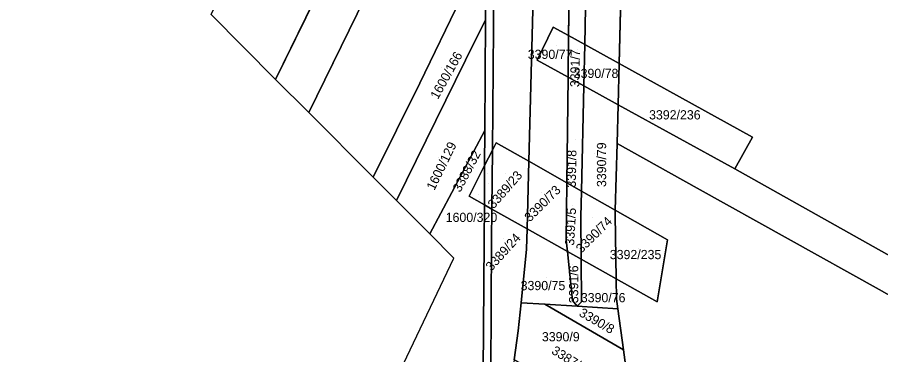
# Model space of a CAD drawing. Extents: x -262715 to -259381, y -1237238 to -1231182.
# Drawn here: x -261717.5 to -261530.6, y -1236715.8 to -1236642.6 of the extents above; entities that cross this region are included whole.
import ezdxf

# ---------------------------------------------------------------- set-up
doc = ezdxf.new("R2010")
doc.units = 0
for name, color, linetype in [('body_kn', 7, 'Continuous'), ('kladpar_druhypozemkov', 7, 'Continuous'), ('kladpar_hranice', 7, 'Continuous'), ('kladpar_parcelnecisla', 7, 'Continuous'), ('kladpar_plochy', 7, 'Continuous'), ('kladpar_sipky', 7, 'Continuous')]:
    doc.layers.add(name, color=color, linetype=linetype)

msp = doc.modelspace()

# ---------------------------------------------------------------- linework, layer by layer
at = {"layer": 'body_kn'}
for p, q in [((-261616.11, -1236643.18), (-261616.11, -1236643.18)), ((-261616.11, -1236643.18), (-261616.11, -1236643.18)), ((-261601.47, -1236644.72), (-261601.47, -1236644.72)), ((-261601.47, -1236644.72), (-261601.47, -1236644.72)), ((-261598.13, -1236646.57), (-261598.13, -1236646.57)), ((-261598.13, -1236646.57), (-261598.13, -1236646.57)), ((-261594.66, -1236648.49), (-261594.66, -1236648.49)), ((-261594.66, -1236648.49), (-261594.66, -1236648.49)), ((-261620.42, -1236651.92), (-261620.42, -1236651.92)), ((-261604.93, -1236651.92), (-261604.93, -1236651.92)), ((-261587.21, -1236652.61), (-261587.21, -1236652.61)), ((-261598.24, -1236655.61), (-261598.24, -1236655.61)), ((-261598.24, -1236655.61), (-261598.24, -1236655.61)), ((-261661.55, -1236656.06), (-261661.55, -1236656.06)), ((-261630.37, -1236656.9), (-261630.37, -1236656.9)), ((-261594.85, -1236657.47), (-261594.85, -1236657.47)), ((-261587.44, -1236661.56), (-261587.44, -1236661.56)), ((-261587.44, -1236661.56), (-261587.44, -1236661.56)), ((-261654.39, -1236663.25), (-261654.39, -1236663.25)), ((-261616.27, -1236667.16), (-261616.27, -1236667.16)), ((-261616.27, -1236667.16), (-261616.27, -1236667.16)), ((-261558.33, -1236668.58), (-261558.33, -1236668.58)), ((-261613.82, -1236669.82), (-261613.82, -1236669.82)), ((-261587.66, -1236669.96), (-261587.66, -1236669.96)), ((-261614.64, -1236671.44), (-261614.64, -1236671.44)), ((-261614.64, -1236671.44), (-261614.64, -1236671.44)), ((-261606.74, -1236673.83), (-261606.74, -1236673.83)), ((-261606.74, -1236673.83), (-261606.74, -1236673.83)), ((-261616.32, -1236674.75), (-261616.32, -1236674.75)), ((-261616.32, -1236674.75), (-261616.32, -1236674.75)), ((-261562.16, -1236675.49), (-261562.16, -1236675.49)), ((-261562.16, -1236675.49), (-261562.16, -1236675.49)), ((-261640.42, -1236677.29), (-261640.42, -1236677.29)), ((-261640.42, -1236677.29), (-261640.42, -1236677.29)), ((-261598.52, -1236678.48), (-261598.52, -1236678.48)), ((-261598.52, -1236678.48), (-261598.52, -1236678.48)), ((-261595.35, -1236680.28), (-261595.35, -1236680.28)), ((-261595.35, -1236680.28), (-261595.35, -1236680.28)), ((-261570.28, -1236679.67), (-261570.28, -1236679.67)), ((-261619.69, -1236681.41), (-261619.69, -1236681.41)), ((-261619.69, -1236681.41), (-261619.69, -1236681.41)), ((-261635.4, -1236682.34), (-261635.4, -1236682.34)), ((-261635.4, -1236682.34), (-261635.4, -1236682.34)), ((-261616.37, -1236683.27), (-261616.37, -1236683.27)), ((-261614.76, -1236684.18), (-261614.76, -1236684.18)), ((-261614.76, -1236684.18), (-261614.76, -1236684.18)), ((-261595.47, -1236685.87), (-261595.47, -1236685.87)), ((-261588.06, -1236685.49), (-261588.06, -1236685.49)), ((-261588.03, -1236684.42), (-261588.03, -1236684.42)), ((-261588.03, -1236684.42), (-261588.03, -1236684.42)), ((-261628.21, -1236689.57), (-261628.21, -1236689.57)), ((-261607.13, -1236688.46), (-261607.13, -1236688.46)), ((-261616.42, -1236691.04), (-261616.42, -1236691.04)), ((-261614.82, -1236690.96), (-261614.82, -1236690.96)), ((-261598.67, -1236690.89), (-261598.67, -1236690.89)), ((-261576.72, -1236690.83), (-261576.72, -1236690.83)), ((-261607.25, -1236692.87), (-261607.25, -1236692.87)), ((-261598.41, -1236693.35), (-261598.41, -1236693.35)), ((-261598.41, -1236693.35), (-261598.41, -1236693.35)), ((-261622.98, -1236694.82), (-261622.98, -1236694.82)), ((-261595.4, -1236695.04), (-261595.4, -1236695.04)), ((-261587.85, -1236699.27), (-261587.85, -1236699.27)), ((-261587.85, -1236699.27), (-261587.85, -1236699.27)), ((-261530.91, -1236701.65), (-261530.91, -1236701.65)), ((-261608.42, -1236704.48), (-261608.42, -1236704.48)), ((-261608.42, -1236704.48), (-261608.42, -1236704.48)), ((-261597.27, -1236704), (-261597.27, -1236704)), ((-261595.33, -1236704.28), (-261595.33, -1236704.28)), ((-261587.78, -1236703.62), (-261587.78, -1236703.62)), ((-261578.96, -1236704.26), (-261578.96, -1236704.26)), ((-261603.29, -1236704.8), (-261603.29, -1236704.8)), ((-261603.29, -1236704.8), (-261603.29, -1236704.8)), ((-261596.31, -1236705.23), (-261596.31, -1236705.23)), ((-261596.31, -1236705.23), (-261596.31, -1236705.23)), ((-261587.48, -1236705.78), (-261587.48, -1236705.78)), ((-261587.48, -1236705.78), (-261587.48, -1236705.78)), ((-261609.04, -1236710.59), (-261609.04, -1236710.59)), ((-261586.26, -1236714.69), (-261586.26, -1236714.69)), ((-261586.26, -1236714.69), (-261586.26, -1236714.69))]:
    msp.add_line(p, q, dxfattribs=at)
at = {"layer": 'kladpar_druhypozemkov'}
for p, q in [((-261600.84, -1236648.64), (-261600.84, -1236648.64)), ((-261596.25, -1236649.52), (-261596.25, -1236649.52)), ((-261625.74, -1236653.57), (-261625.74, -1236653.57)), ((-261590.93, -1236653.82), (-261590.93, -1236653.82)), ((-261575.16, -1236662.63), (-261575.16, -1236662.63)), ((-261596.57, -1236669.18), (-261596.57, -1236669.18)), ((-261592.64, -1236672.24), (-261592.64, -1236672.24)), ((-261626.33, -1236673.09), (-261626.33, -1236673.09)), ((-261611.78, -1236676.53), (-261611.78, -1236676.53)), ((-261615.47, -1236678.69), (-261615.47, -1236678.69)), ((-261617.73, -1236681.01), (-261617.73, -1236681.01)), ((-261604.02, -1236680.69), (-261604.02, -1236680.69)), ((-261597.2, -1236683.45), (-261597.2, -1236683.45)), ((-261592.96, -1236686.1), (-261592.96, -1236686.1)), ((-261612.23, -1236690.48), (-261612.23, -1236690.48)), ((-261582.96, -1236692.79), (-261582.96, -1236692.79)), ((-261597.33, -1236696.13), (-261597.33, -1236696.13)), ((-261602.89, -1236699.09), (-261602.89, -1236699.09)), ((-261590.73, -1236702.29), (-261590.73, -1236702.29)), ((-261589.77, -1236708.67), (-261589.77, -1236708.67)), ((-261599.68, -1236711.28), (-261599.68, -1236711.28))]:
    msp.add_line(p, q, dxfattribs=at)
at = {"layer": 'kladpar_hranice'}
for p, q in [((-261617.18, -1236565.22), (-261661.55, -1236656.06)), ((-261661.55, -1236656.06), (-261617.18, -1236565.22)), ((-261615.92, -1236584.55), (-261654.39, -1236663.25)), ((-261654.39, -1236663.25), (-261615.92, -1236584.55)), ((-261661.55, -1236656.06), (-261675.54, -1236642.01)), ((-261616.11, -1236643.18), (-261616.27, -1236667.16)), ((-261601.47, -1236644.72), (-261598.13, -1236646.57)), ((-261598.24, -1236655.61), (-261598.13, -1236646.57)), ((-261598.13, -1236646.57), (-261598.24, -1236655.61)), ((-261598.13, -1236646.57), (-261594.66, -1236648.49)), ((-261594.66, -1236648.49), (-261598.13, -1236646.57)), ((-261594.85, -1236657.47), (-261594.66, -1236648.49)), ((-261594.66, -1236648.49), (-261594.85, -1236657.47)), ((-261594.66, -1236648.49), (-261587.21, -1236652.61)), ((-261587.21, -1236652.61), (-261594.66, -1236648.49)), ((-261587.21, -1236652.61), (-261587.44, -1236661.56)), ((-261598.52, -1236678.48), (-261598.24, -1236655.61)), ((-261598.24, -1236655.61), (-261598.52, -1236678.48)), ((-261598.24, -1236655.61), (-261594.85, -1236657.47)), ((-261594.85, -1236657.47), (-261598.24, -1236655.61)), ((-261654.39, -1236663.25), (-261661.55, -1236656.06)), ((-261595.35, -1236680.28), (-261594.85, -1236657.47)), ((-261594.85, -1236657.47), (-261595.35, -1236680.28)), ((-261594.85, -1236657.47), (-261587.44, -1236661.56)), ((-261587.44, -1236661.56), (-261594.85, -1236657.47)), ((-261640.42, -1236677.29), (-261654.39, -1236663.25)), ((-261616.27, -1236667.16), (-261628.21, -1236689.57)), ((-261628.21, -1236689.57), (-261616.27, -1236667.16)), ((-261616.27, -1236667.16), (-261616.32, -1236674.75)), ((-261616.32, -1236674.75), (-261614.64, -1236671.44)), ((-261614.64, -1236671.44), (-261616.32, -1236674.75)), ((-261614.76, -1236684.18), (-261614.64, -1236671.44)), ((-261614.64, -1236671.44), (-261614.76, -1236684.18)), ((-261607.13, -1236688.46), (-261606.74, -1236673.83)), ((-261606.74, -1236673.83), (-261607.13, -1236688.46)), ((-261606.74, -1236673.83), (-261598.52, -1236678.48)), ((-261598.52, -1236678.48), (-261606.74, -1236673.83)), ((-261619.69, -1236681.41), (-261616.32, -1236674.75)), ((-261616.37, -1236683.27), (-261616.32, -1236674.75)), ((-261616.32, -1236674.75), (-261616.37, -1236683.27)), ((-261635.4, -1236682.34), (-261640.42, -1236677.29)), ((-261598.52, -1236678.48), (-261595.35, -1236680.28)), ((-261595.35, -1236680.28), (-261598.52, -1236678.48)), ((-261595.35, -1236680.28), (-261588.03, -1236684.42)), ((-261588.03, -1236684.42), (-261595.35, -1236680.28)), ((-261616.37, -1236683.27), (-261619.69, -1236681.41)), ((-261628.21, -1236689.57), (-261635.4, -1236682.34)), ((-261616.37, -1236683.27), (-261614.76, -1236684.18)), ((-261614.76, -1236684.18), (-261616.37, -1236683.27)), ((-261614.76, -1236684.18), (-261607.13, -1236688.46)), ((-261607.13, -1236688.46), (-261614.76, -1236684.18)), ((-261607.13, -1236688.46), (-261598.41, -1236693.35)), ((-261598.41, -1236693.35), (-261607.13, -1236688.46)), ((-261598.41, -1236693.35), (-261595.4, -1236695.04)), ((-261595.4, -1236695.04), (-261598.41, -1236693.35)), ((-261595.4, -1236695.04), (-261587.85, -1236699.27)), ((-261587.85, -1236699.27), (-261595.4, -1236695.04)), ((-261586.26, -1236714.69), (-261603.29, -1236704.8)), ((-261587.48, -1236705.78), (-261596.31, -1236705.23)), ((-261587.48, -1236705.78), (-261586.26, -1236714.69))]:
    msp.add_line(p, q, dxfattribs=at)
for points in [[(-261606.74, -1236673.83), (-261605.49, -1236627.33), (-261605.6, -1236587.37), (-261606.65, -1236569.54), (-261610.51, -1236538.63), (-261616.75, -1236507.36), (-261627.58, -1236470.32), (-261634.06, -1236453.13), (-261638.93, -1236440.22), (-261651.22, -1236415.41), (-261667.95, -1236384.73), (-261673.58, -1236374.56), (-261690.26, -1236344.99), (-261697.62, -1236331.52), (-261705.75, -1236316.65), (-261717.48, -1236295.79)], [(-261674.77, -1236384.12), (-261672.22, -1236385.26), (-261671.18, -1236387.13), (-261655.27, -1236416.45), (-261643.32, -1236442.53), (-261633.1, -1236471.18), (-261624.01, -1236508.14), (-261618.7, -1236537.68), (-261614.9, -1236570.1), (-261614.03, -1236588.76), (-261614.24, -1236627.24), (-261614.64, -1236671.44)], [(-261672.22, -1236385.26), (-261670.45, -1236386.76), (-261669.03, -1236388.79), (-261653.71, -1236417.21), (-261646.48, -1236431.66), (-261634.06, -1236453.13), (-261627.58, -1236470.32), (-261616.75, -1236507.36), (-261610.51, -1236538.63), (-261606.65, -1236569.54), (-261605.6, -1236587.37), (-261605.49, -1236627.33), (-261606.74, -1236673.83)], [(-261614.64, -1236671.44), (-261614.24, -1236627.24), (-261614.03, -1236588.76), (-261614.9, -1236570.1), (-261618.7, -1236537.68), (-261624.01, -1236508.14), (-261633.1, -1236471.18), (-261643.32, -1236442.53), (-261655.27, -1236416.45), (-261671.18, -1236387.13), (-261672.22, -1236385.26)], [(-261594.78, -1236504.1), (-261592.04, -1236539.59), (-261592.27, -1236571.04), (-261592.56, -1236592.09), (-261594.23, -1236628.63), (-261594.66, -1236648.49)], [(-261585.57, -1236521.6), (-261585.47, -1236523.04), (-261584.26, -1236540.49), (-261584.71, -1236571.4), (-261584.81, -1236578.42), (-261584.85, -1236581.7), (-261585.02, -1236594.77), (-261585.43, -1236603.65), (-261586.6, -1236629.3), (-261587.21, -1236652.61)], [(-261587.21, -1236652.61), (-261586.6, -1236629.3), (-261585.43, -1236603.65)], [(-261616.01, -1236627.18), (-261621.45, -1236638.45), (-261630.37, -1236656.9), (-261640.42, -1236677.29)], [(-261640.42, -1236677.29), (-261630.37, -1236656.9), (-261621.45, -1236638.45), (-261616.01, -1236627.18)], [(-261616.32, -1236674.75), (-261616.27, -1236667.16), (-261616.11, -1236643.18), (-261616.01, -1236627.67)], [(-261616.01, -1236627.18), (-261616.01, -1236627.67), (-261616.11, -1236643.18)], [(-261598.13, -1236646.57), (-261597.9, -1236628.27)], [(-261597.9, -1236628.27), (-261598.13, -1236646.57)], [(-261594.66, -1236648.49), (-261594.23, -1236628.63)], [(-261616.11, -1236643.18), (-261620.42, -1236651.92), (-261635.4, -1236682.34)], [(-261635.4, -1236682.34), (-261620.42, -1236651.92), (-261616.11, -1236643.18)], [(-261598.24, -1236655.61), (-261604.93, -1236651.92), (-261601.47, -1236644.72)], [(-261598.13, -1236646.57), (-261601.47, -1236644.72), (-261604.93, -1236651.92), (-261598.24, -1236655.61)], [(-261562.16, -1236675.49), (-261587.44, -1236661.56), (-261587.21, -1236652.61)], [(-261587.21, -1236652.61), (-261558.33, -1236668.58), (-261562.16, -1236675.49)], [(-261562.16, -1236675.49), (-261558.33, -1236668.58), (-261587.21, -1236652.61)], [(-261587.44, -1236661.56), (-261587.66, -1236669.96), (-261588.03, -1236684.42)], [(-261479.94, -1236721.62), (-261481.29, -1236724.65), (-261484.37, -1236727.9), (-261515.83, -1236710.16), (-261530.91, -1236701.65), (-261570.28, -1236679.67), (-261587.66, -1236669.96), (-261587.44, -1236661.56), (-261562.16, -1236675.49), (-261528.1, -1236694.63), (-261495.14, -1236713.11), (-261479.94, -1236721.62)], [(-261614.64, -1236671.44), (-261613.82, -1236669.82), (-261606.74, -1236673.83)], [(-261606.74, -1236673.83), (-261613.82, -1236669.82), (-261614.64, -1236671.44)], [(-261588.03, -1236684.42), (-261587.66, -1236669.96), (-261570.28, -1236679.67), (-261530.91, -1236701.65), (-261515.83, -1236710.16), (-261484.37, -1236727.9)], [(-261456.96, -1236674.52), (-261460.85, -1236680.77), (-261464.93, -1236687.32), (-261466.08, -1236689.17), (-261467.97, -1236693.59), (-261470.74, -1236700.09), (-261479.94, -1236721.62), (-261495.14, -1236713.11), (-261528.1, -1236694.63), (-261562.16, -1236675.49)], [(-261616.32, -1236674.75), (-261619.69, -1236681.41), (-261616.37, -1236683.27)], [(-261598.41, -1236693.35), (-261598.67, -1236690.89), (-261598.52, -1236678.48)], [(-261598.52, -1236678.48), (-261598.67, -1236690.89), (-261598.41, -1236693.35)], [(-261595.4, -1236695.04), (-261595.47, -1236685.87), (-261595.35, -1236680.28)], [(-261595.35, -1236680.28), (-261595.47, -1236685.87), (-261595.4, -1236695.04)], [(-261616.37, -1236683.27), (-261616.42, -1236691.04), (-261616.66, -1236719.48), (-261617.01, -1236744.91), (-261617.53, -1236748.67), (-261621.67, -1236762.66), (-261624.31, -1236771.3), (-261627.23, -1236780.87), (-261630.43, -1236791.34), (-261634.96, -1236806.19)], [(-261624.31, -1236771.3), (-261621.67, -1236762.66), (-261617.53, -1236748.67), (-261617.01, -1236744.91), (-261616.66, -1236719.48), (-261616.42, -1236691.04), (-261616.37, -1236683.27)], [(-261614.76, -1236684.18), (-261614.82, -1236690.96), (-261614.95, -1236719.59), (-261615, -1236746.23), (-261617.2, -1236754.37), (-261619.69, -1236763.54), (-261619.97, -1236764.44), (-261622.41, -1236772.37)], [(-261607.13, -1236688.46), (-261607.25, -1236692.87), (-261608.42, -1236704.48), (-261609.04, -1236710.59), (-261609.91, -1236716.84), (-261611.87, -1236730.89), (-261612.74, -1236735.16), (-261613.73, -1236740), (-261614.85, -1236745.47), (-261615, -1236746.23), (-261614.95, -1236719.59), (-261614.82, -1236690.96), (-261614.76, -1236684.18)], [(-261587.85, -1236699.27), (-261588.06, -1236685.49), (-261588.03, -1236684.42)], [(-261588.03, -1236684.42), (-261588.06, -1236685.49), (-261587.85, -1236699.27)], [(-261588.03, -1236684.42), (-261576.72, -1236690.83), (-261578.96, -1236704.26), (-261587.85, -1236699.27)], [(-261587.85, -1236699.27), (-261578.96, -1236704.26), (-261576.72, -1236690.83), (-261588.03, -1236684.42)], [(-261667.29, -1236787.99), (-261622.98, -1236694.82), (-261628.21, -1236689.57)], [(-261608.42, -1236704.48), (-261607.25, -1236692.87), (-261607.13, -1236688.46)], [(-261598.41, -1236693.35), (-261597.27, -1236704), (-261596.31, -1236705.23)], [(-261595.4, -1236695.04), (-261595.33, -1236704.28), (-261596.31, -1236705.23), (-261597.27, -1236704), (-261598.41, -1236693.35)], [(-261596.31, -1236705.23), (-261595.33, -1236704.28), (-261595.4, -1236695.04)], [(-261587.85, -1236699.27), (-261587.78, -1236703.62), (-261587.48, -1236705.78)], [(-261484.37, -1236727.9), (-261487.9, -1236731.62), (-261493.75, -1236737.79), (-261502.57, -1236747.11), (-261503.69, -1236748.29), (-261516.11, -1236755.43), (-261518.22, -1236756.65), (-261536.36, -1236760.16), (-261537.81, -1236760.44), (-261554.67, -1236756.97), (-261574.56, -1236742.18), (-261578.19, -1236735.52), (-261585.14, -1236722.79), (-261586.26, -1236714.69), (-261587.48, -1236705.78), (-261587.78, -1236703.62), (-261587.85, -1236699.27)], [(-261609.91, -1236716.84), (-261609.04, -1236710.59), (-261608.42, -1236704.48)], [(-261608.42, -1236704.48), (-261603.29, -1236704.8), (-261586.26, -1236714.69)], [(-261596.31, -1236705.23), (-261603.29, -1236704.8), (-261608.42, -1236704.48)], [(-261603.29, -1236704.8), (-261596.31, -1236705.23), (-261587.48, -1236705.78)], [(-261586.26, -1236714.69), (-261585.14, -1236722.79), (-261578.19, -1236735.52)]]:
    msp.add_lwpolyline(points, dxfattribs=at)
at = {"layer": 'kladpar_plochy'}
for p, q in [((-261606.74, -1236673.83), (-261605.49, -1236627.33)), ((-261597.9, -1236628.27), (-261598.13, -1236646.57)), ((-261594.66, -1236648.49), (-261594.23, -1236628.63)), ((-261586.6, -1236629.3), (-261587.21, -1236652.61)), ((-261601.47, -1236644.72), (-261604.93, -1236651.92)), ((-261598.13, -1236646.57), (-261601.47, -1236644.72)), ((-261587.21, -1236652.61), (-261594.66, -1236648.49)), ((-261604.93, -1236651.92), (-261598.24, -1236655.61)), ((-261598.24, -1236655.61), (-261598.52, -1236678.48)), ((-261598.52, -1236678.48), (-261606.74, -1236673.83))]:
    msp.add_line(p, q, dxfattribs=at)
for points in [[(-261672.22, -1236385.26), (-261670.45, -1236386.76), (-261669.03, -1236388.79), (-261653.71, -1236417.21), (-261646.48, -1236431.66), (-261634.06, -1236453.13), (-261627.58, -1236470.32), (-261616.75, -1236507.36), (-261610.51, -1236538.63), (-261606.65, -1236569.54), (-261605.6, -1236587.37), (-261605.49, -1236627.33), (-261606.74, -1236673.83), (-261613.82, -1236669.82), (-261614.64, -1236671.44), (-261614.24, -1236627.24), (-261614.03, -1236588.76), (-261614.9, -1236570.1), (-261618.7, -1236537.68), (-261624.01, -1236508.14), (-261633.1, -1236471.18), (-261643.32, -1236442.53), (-261655.27, -1236416.45), (-261671.18, -1236387.13)], [(-261675.54, -1236642.01), (-261658.06, -1236605.76), (-261633.33, -1236555.17), (-261621.38, -1236531.11), (-261620.15, -1236537.64), (-261617.18, -1236565.22), (-261661.55, -1236656.06)], [(-261617.18, -1236565.22), (-261616.64, -1236570.29), (-261615.92, -1236584.55), (-261654.39, -1236663.25), (-261661.55, -1236656.06)], [(-261615.92, -1236584.55), (-261615.72, -1236588.54), (-261616.01, -1236627.18), (-261621.45, -1236638.45), (-261630.37, -1236656.9), (-261640.42, -1236677.29), (-261654.39, -1236663.25)], [(-261640.42, -1236677.29), (-261630.37, -1236656.9), (-261621.45, -1236638.45), (-261616.01, -1236627.18), (-261616.01, -1236627.67), (-261616.11, -1236643.18), (-261620.42, -1236651.92), (-261635.4, -1236682.34)], [(-261635.4, -1236682.34), (-261620.42, -1236651.92), (-261616.11, -1236643.18), (-261616.27, -1236667.16), (-261628.21, -1236689.57)], [(-261601.47, -1236644.72), (-261598.13, -1236646.57), (-261598.24, -1236655.61), (-261604.93, -1236651.92)], [(-261598.13, -1236646.57), (-261594.66, -1236648.49), (-261594.85, -1236657.47), (-261598.24, -1236655.61)], [(-261594.66, -1236648.49), (-261587.21, -1236652.61), (-261587.44, -1236661.56), (-261594.85, -1236657.47)], [(-261562.16, -1236675.49), (-261587.44, -1236661.56), (-261587.21, -1236652.61), (-261558.33, -1236668.58)], [(-261598.24, -1236655.61), (-261594.85, -1236657.47), (-261595.35, -1236680.28), (-261598.52, -1236678.48)], [(-261595.35, -1236680.28), (-261594.85, -1236657.47), (-261587.44, -1236661.56), (-261587.66, -1236669.96), (-261588.03, -1236684.42)], [(-261479.94, -1236721.62), (-261481.29, -1236724.65), (-261484.37, -1236727.9), (-261515.83, -1236710.16), (-261530.91, -1236701.65), (-261570.28, -1236679.67), (-261587.66, -1236669.96), (-261587.44, -1236661.56), (-261562.16, -1236675.49), (-261528.1, -1236694.63), (-261495.14, -1236713.11)], [(-261634.96, -1236806.19), (-261667.29, -1236787.99), (-261622.98, -1236694.82), (-261628.21, -1236689.57), (-261616.27, -1236667.16), (-261616.32, -1236674.75), (-261619.69, -1236681.41), (-261616.37, -1236683.27), (-261616.42, -1236691.04), (-261616.66, -1236719.48), (-261617.01, -1236744.91), (-261617.53, -1236748.67), (-261621.67, -1236762.66), (-261624.31, -1236771.3), (-261627.23, -1236780.87), (-261630.43, -1236791.34)], [(-261614.64, -1236671.44), (-261613.82, -1236669.82), (-261606.74, -1236673.83), (-261607.13, -1236688.46), (-261614.76, -1236684.18)], [(-261484.37, -1236727.9), (-261487.9, -1236731.62), (-261493.75, -1236737.79), (-261502.57, -1236747.11), (-261503.69, -1236748.29), (-261516.11, -1236755.43), (-261518.22, -1236756.65), (-261536.36, -1236760.16), (-261537.81, -1236760.44), (-261554.67, -1236756.97), (-261574.56, -1236742.18), (-261578.19, -1236735.52), (-261585.14, -1236722.79), (-261586.26, -1236714.69), (-261587.48, -1236705.78), (-261587.78, -1236703.62), (-261587.85, -1236699.27), (-261578.96, -1236704.26), (-261576.72, -1236690.83), (-261588.03, -1236684.42), (-261587.66, -1236669.96), (-261570.28, -1236679.67), (-261530.91, -1236701.65), (-261515.83, -1236710.16)], [(-261616.32, -1236674.75), (-261614.64, -1236671.44), (-261614.76, -1236684.18), (-261616.37, -1236683.27)], [(-261606.74, -1236673.83), (-261598.52, -1236678.48), (-261598.67, -1236690.89), (-261598.41, -1236693.35), (-261607.13, -1236688.46)], [(-261619.69, -1236681.41), (-261616.32, -1236674.75), (-261616.37, -1236683.27)], [(-261598.52, -1236678.48), (-261595.35, -1236680.28), (-261595.47, -1236685.87), (-261595.4, -1236695.04), (-261598.41, -1236693.35), (-261598.67, -1236690.89)], [(-261595.35, -1236680.28), (-261588.03, -1236684.42), (-261588.06, -1236685.49), (-261587.85, -1236699.27), (-261595.4, -1236695.04), (-261595.47, -1236685.87)], [(-261622.41, -1236772.37), (-261624.31, -1236771.3), (-261621.67, -1236762.66), (-261617.53, -1236748.67), (-261617.01, -1236744.91), (-261616.66, -1236719.48), (-261616.42, -1236691.04), (-261616.37, -1236683.27), (-261614.76, -1236684.18), (-261614.82, -1236690.96), (-261614.95, -1236719.59), (-261615, -1236746.23), (-261617.2, -1236754.37), (-261619.69, -1236763.54), (-261619.97, -1236764.44)], [(-261614.76, -1236684.18), (-261607.13, -1236688.46), (-261607.25, -1236692.87), (-261608.42, -1236704.48), (-261609.04, -1236710.59), (-261609.91, -1236716.84), (-261611.87, -1236730.89), (-261612.74, -1236735.16), (-261613.73, -1236740), (-261614.85, -1236745.47), (-261615, -1236746.23), (-261614.95, -1236719.59), (-261614.82, -1236690.96)], [(-261588.03, -1236684.42), (-261576.72, -1236690.83), (-261578.96, -1236704.26), (-261587.85, -1236699.27), (-261588.06, -1236685.49)], [(-261598.41, -1236693.35), (-261597.27, -1236704), (-261596.31, -1236705.23), (-261603.29, -1236704.8), (-261608.42, -1236704.48), (-261607.25, -1236692.87), (-261607.13, -1236688.46)], [(-261598.41, -1236693.35), (-261595.4, -1236695.04), (-261595.33, -1236704.28), (-261596.31, -1236705.23), (-261597.27, -1236704)], [(-261587.85, -1236699.27), (-261587.78, -1236703.62), (-261587.48, -1236705.78), (-261596.31, -1236705.23), (-261595.33, -1236704.28), (-261595.4, -1236695.04)], [(-261608.42, -1236704.48), (-261603.29, -1236704.8), (-261586.26, -1236714.69), (-261585.14, -1236722.79), (-261578.19, -1236735.52), (-261600.23, -1236722.54), (-261600.59, -1236720.1), (-261601.5, -1236718.66), (-261602.42, -1236719.93), (-261602.61, -1236721.14), (-261609.91, -1236716.84), (-261609.04, -1236710.59)], [(-261603.29, -1236704.8), (-261596.31, -1236705.23), (-261587.48, -1236705.78), (-261586.26, -1236714.69)]]:
    msp.add_lwpolyline(points, close=True, dxfattribs=at)
for points in [[(-261423.28, -1236621.31), (-261439.9, -1236647.54), (-261442.9, -1236652.28), (-261444.29, -1236654.17), (-261448.25, -1236660.53), (-261451.48, -1236665.72), (-261454.71, -1236670.9), (-261456.96, -1236674.52), (-261460.85, -1236680.77), (-261464.93, -1236687.32), (-261466.08, -1236689.17), (-261467.97, -1236693.59), (-261470.74, -1236700.09), (-261479.94, -1236721.62), (-261495.14, -1236713.11), (-261528.1, -1236694.63), (-261562.16, -1236675.49), (-261558.33, -1236668.58), (-261587.21, -1236652.61), (-261586.6, -1236629.3)], [(-261614.24, -1236627.24), (-261614.64, -1236671.44), (-261616.32, -1236674.75), (-261616.27, -1236667.16), (-261616.11, -1236643.18), (-261616.01, -1236627.67)], [(-261594.23, -1236628.63), (-261594.66, -1236648.49), (-261598.13, -1236646.57), (-261597.9, -1236628.27)]]:
    msp.add_lwpolyline(points, dxfattribs=at)
at = {"layer": 'kladpar_sipky'}
for p, q in [((-261615.79, -1236676.51), (-261615.79, -1236676.51)), ((-261617.39, -1236682.11), (-261617.39, -1236682.11))]:
    msp.add_line(p, q, dxfattribs=at)

# ---------------------------------------------------------------- texts
at = {"layer": 'kladpar_parcelnecisla'}
for s, rotation, p in [('1600/166', 61, (-261626.44, -1236660.55)), ('3391/7', 89, (-261595.81, -1236657.77)), ('1600/129', 64, (-261627.21, -1236680.27)), ('3390/79', 90, (-261590.01, -1236679.4)), ('3388/32', 62, (-261621.6, -1236680.68)), ('3391/8', 89, (-261596.58, -1236679.55)), ('3389/23', 49, (-261614.35, -1236684.26)), ('3390/73', 45, (-261606.51, -1236687.08)), ('3391/5', 87, (-261596.93, -1236692.13)), ('3390/74', 45, (-261595.36, -1236693.86)), ('3389/24', 48, (-261614.82, -1236697.74)), ('3391/6', 90, (-261596.05, -1236704.58)), ('3390/8', 330, (-261596.05, -1236707.23)), ('3387/11', 328, (-261602.01, -1236715.39))]:
    msp.add_text(s, height=2, rotation=rotation, dxfattribs=at).set_placement(p)
for s, p in [('3390/77', (-261606.98, -1236651.64)), ('3390/78', (-261597.03, -1236655.77)), ('3392/236', (-261580.72, -1236664.75)), ('1600/320', (-261624.74, -1236686.98)), ('3392/235', (-261589.22, -1236695.04)), ('3390/75', (-261608.52, -1236701.76)), ('3390/76', (-261595.49, -1236704.38)), ('3390/9', (-261603.92, -1236712.86))]:
    msp.add_text(s, height=2, dxfattribs=at).set_placement(p)

doc.saveas('drawing.dxf')
